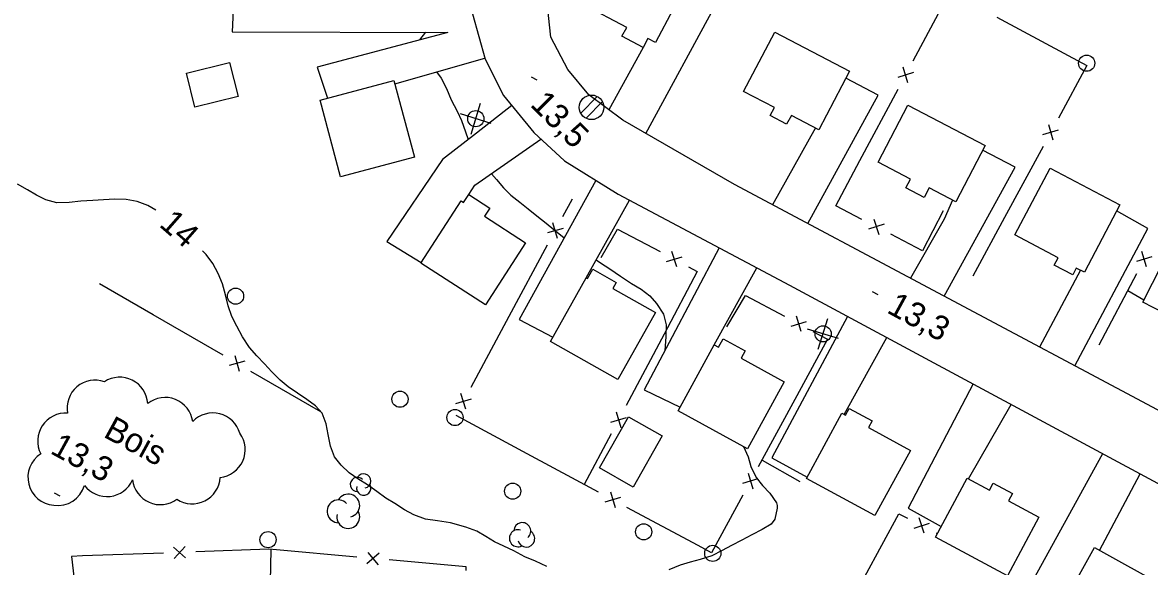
# Model space of a CAD drawing. Extents: x 219136 to 222520, y 5421589 to 5424530.
# Drawn here: x 220669 to 220808.4, y 5423851.5 to 5423918.8 of the extents above; entities that cross this region are included whole.
import ezdxf

# ---------------------------------------------------------------- set-up
doc = ezdxf.new("R2010")
doc.units = 0
for name, color, linetype in [('Level 19', 7, 'Continuous'), ('Level 2', 7, 'Continuous'), ('Level 21', 7, 'Continuous'), ('Level 3', 7, 'Continuous'), ('Level 31', 7, 'Continuous'), ('Level 36', 7, 'Continuous'), ('Level 37', 7, 'Continuous'), ('Level 44', 7, 'Continuous')]:
    doc.layers.add(name, color=color, linetype=linetype)

msp = doc.modelspace()

# ---------------------------------------------------------------- linework, layer by layer
at = {"layer": 'Level 19'}
for points in [[(220746.07, 5423905.12), (220755.04, 5423921.63), (220751.2, 5423923.84)], [(220724.68, 5423921.06), (220695.06, 5423921.3), (220694.91, 5423917.68), (220721.58, 5423917.63), (220705.41, 5423913.32), (220706.7, 5423909.48)], [(220745.73, 5423915.77), (220741.51, 5423908.03)], [(220715.03, 5423911.26), (220726.16, 5423914.43)], [(220766.11, 5423893.96), (220774.84, 5423909.86), (220770.84, 5423911.96)], [(220729.5, 5423908.58), (220725.11, 5423905.17), (220720.92, 5423901.89), (220714.03, 5423891.75), (220718.29, 5423889.13)], [(220767.07, 5423905.8), (220761.74, 5423896.29), (220761.74, 5423896.28)], [(220724.16, 5423897.56), (220724.93, 5423898.72), (220733.09, 5423904.42)], [(220783, 5423884.96), (220791.77, 5423900.94), (220787.75, 5423903.07)], [(220739.91, 5423899.3), (220730.39, 5423882.09), (220734.58, 5423879.92)], [(220738.71, 5423887.25), (220744.07, 5423896.85)], [(220784, 5423896.88), (220782.98, 5423894.52), (220778.81, 5423887.19)], [(220799.17, 5423876.34), (220808.19, 5423893.34), (220804.33, 5423895.52)], [(220755.15, 5423890.97), (220755.15, 5423890.96), (220745.88, 5423873.4), (220750.33, 5423871.23)], [(220754.54, 5423878.97), (220759.8, 5423888.49), (220759.8, 5423888.5)], [(220799.86, 5423888.19), (220794.79, 5423878.68)], [(220771.03, 5423882.48), (220761.66, 5423864.95), (220766.03, 5423862.57)], [(220770.63, 5423870.33), (220775.88, 5423879.86), (220775.88, 5423879.87)], [(220786.56, 5423874.11), (220778.54, 5423858.74), (220782.62, 5423856.45)], [(220785.99, 5423862.37), (220791.29, 5423871.56)], [(220802.57, 5423865.48), (220793.1, 5423848.23), (220797.96, 5423845.52), (220798.42, 5423846.39)], [(220802.2, 5423853.51), (220807.22, 5423862.98)]]:
    msp.add_lwpolyline(points, dxfattribs=at)
at = {"layer": 'Level 2'}
for points in [[(220718.82, 5423917.64), (220718.09, 5423916.7)], [(220720.18, 5423912.73), (220720.74, 5423911.98), (220721.42, 5423910.7), (220722.01, 5423909.27), (220722.72, 5423907.87), (220723.27, 5423906.73), (220723.75, 5423905.31), (220724.08, 5423904.37)], [(220726.97, 5423900.14), (220727.59, 5423899.4), (220728.46, 5423898.38), (220729.38, 5423897.48), (220730.5, 5423896.61), (220731.51, 5423895.78), (220732.6, 5423894.94), (220733.74, 5423894.02), (220734.71, 5423893.21), (220735.99, 5423892.21)], [(220685.45, 5423895.64), (220684.46, 5423896.19), (220683.15, 5423896.69), (220681.79, 5423896.96), (220680.4, 5423896.98), (220679, 5423896.9), (220677.67, 5423896.82), (220676.17, 5423896.73), (220674.75, 5423896.57), (220673.22, 5423896.52), (220671.85, 5423896.89), (220670.69, 5423897.5), (220669.57, 5423898.13), (220668.33, 5423898.86)], [(220694.06, 5423885.15), (220693.69, 5423886.49), (220693.17, 5423887.78), (220692.5, 5423889.03), (220691.69, 5423890.14), (220691.21, 5423890.58)], [(220739.95, 5423889.48), (220740.49, 5423889.09), (220741.62, 5423888.35), (220742.95, 5423887.45), (220744.32, 5423886.53), (220745.52, 5423885.85), (220746.57, 5423885.03), (220747.4, 5423884.07), (220748.25, 5423882.75), (220748.6, 5423881.45), (220748.55, 5423879.98), (220748.42, 5423878.21)], [(220733.85, 5423851.52), (220732.44, 5423852.17), (220731.09, 5423852.73), (220729.73, 5423853.44), (220728.53, 5423854.03), (220727.35, 5423854.57), (220726.28, 5423855.24), (220725.15, 5423855.87), (220723.81, 5423856.4), (220721.9, 5423856.93), (220720.32, 5423857.17), (220718.81, 5423857.37), (220717.36, 5423857.92), (220716.24, 5423858.52), (220715.03, 5423859.31), (220713.91, 5423859.99), (220712.79, 5423860.79), (220711.63, 5423861.63), (220710.43, 5423862.35), (220709.39, 5423863.12), (220708.39, 5423864.08), (220707.58, 5423865.1), (220707.05, 5423866.43), (220706.77, 5423867.85), (220706.55, 5423869.19), (220706.04, 5423870.48), (220705.22, 5423871.42), (220704.14, 5423872.2), (220702.98, 5423872.99), (220701.83, 5423873.74), (220700.82, 5423874.59), (220699.8, 5423875.62), (220698.88, 5423876.61), (220697.97, 5423877.59), (220697.04, 5423878.64), (220696.16, 5423879.95), (220695.47, 5423881.26), (220694.85, 5423882.45), (220694.39, 5423883.78), (220694.06, 5423885.15)], [(220758.15, 5423866.38), (220758.74, 5423865.1), (220759.06, 5423863.88), (220759.71, 5423862.53), (220760.52, 5423861.53), (220761.43, 5423860.61), (220762.25, 5423859.39), (220762.32, 5423859.08)], [(220762.32, 5423859.08), (220762.34, 5423858.75), (220762.04, 5423857.36), (220761.6, 5423856.77), (220760.47, 5423856.09), (220759.19, 5423855.42), (220757.97, 5423854.78), (220756.69, 5423854.11), (220755.53, 5423853.5), (220754.24, 5423852.85), (220752.79, 5423852.37), (220751.56, 5423852.07), (220750.32, 5423851.7), (220748.91, 5423851.11)]]:
    msp.add_lwpolyline(points, dxfattribs=at)
at = {"layer": 'Level 21'}
for points in [[(220890.47, 5423870.14), (220876.98, 5423844.81), (220874.43, 5423842.18), (220871.7, 5423840.84), (220869.29, 5423840.24), (220867.08, 5423840.27), (220864.19, 5423841.41), (220808.77, 5423871.23), (220757.05, 5423898.78), (220743.22, 5423906.76), (220739.01, 5423909.89), (220736.41, 5423913.05), (220734.33, 5423917.05), (220733.8, 5423922.07)], [(220724.64, 5423919.94), (220726.19, 5423914.33), (220728.49, 5423909.82), (220732.21, 5423905.23), (220736.01, 5423901.71), (220742.64, 5423897.61), (220763.85, 5423886.35), (220809.37, 5423861.82), (220854.1, 5423838.27), (220902.48, 5423812.33), (220943.93, 5423790.02), (220983.67, 5423769), (221016, 5423751.84), (221018.21, 5423749.94), (221019.51, 5423747.38), (221019.63, 5423744.57), (221018.36, 5423740.94), (221004.35, 5423715.58), (220996.36, 5423700.59), (220991.52, 5423693.41), (220988.5, 5423688.97), (220985.79, 5423686.18), (220984.37, 5423685.17), (220983.05, 5423684.44)]]:
    msp.add_lwpolyline(points, dxfattribs=at)
at = {"layer": 'Level 3'}
for p, q in [((220731.9, 5423912.12), (220732.59, 5423911.74)), ((220774.09, 5423885.56), (220774.79, 5423885.19)), ((220672.88, 5423860.63), (220673.57, 5423860.25))]:
    msp.add_line(p, q, dxfattribs=at)
at = {"layer": 'Level 31'}
for points in [[(220742.79, 5423929.33), (220751.64, 5423924.67), (220747.27, 5423916.38), (220746.32, 5423916.88), (220745.73, 5423915.77), (220743.13, 5423917.14), (220743.71, 5423918.23), (220738.41, 5423921.02)], [(220762.03, 5423917.67), (220771.29, 5423912.82), (220767.49, 5423905.58), (220764.09, 5423907.36), (220763.5, 5423906.25), (220761.47, 5423907.32), (220762, 5423908.33), (220758.18, 5423910.33)], [(220695.63, 5423909.7), (220690.29, 5423908.37), (220689.25, 5423912.56), (220694.59, 5423913.89)], [(220708.32, 5423899.73), (220705.77, 5423909.23), (220714.92, 5423911.68), (220717.47, 5423902.18)], [(220778.49, 5423908.61), (220788.05, 5423903.64), (220784.42, 5423896.66), (220781.13, 5423898.37), (220780.52, 5423897.19), (220778.26, 5423898.37), (220778.84, 5423899.48), (220774.82, 5423901.57)], [(220796.09, 5423900.82), (220804.72, 5423896.27), (220800.34, 5423887.94), (220799.34, 5423888.46), (220798.9, 5423887.62), (220796.6, 5423888.83), (220797.08, 5423889.74), (220791.74, 5423892.56)], [(220726.24, 5423883.9), (220718.26, 5423889.08), (220723.25, 5423896.77), (220723.53, 5423896.59), (220724.16, 5423897.56), (220726.78, 5423895.86), (220726.13, 5423894.86), (220731.21, 5423891.56)], [(220811.17, 5423891.28), (220820.69, 5423886.41), (220816.96, 5423879.12), (220813.5, 5423880.89), (220813.21, 5423880.32), (220810.99, 5423881.46), (220811.4, 5423882.25), (220807.55, 5423884.22)], [(220742.61, 5423874.67), (220734.27, 5423879.37), (220738.71, 5423887.25), (220738.86, 5423887.16), (220739.51, 5423888.3), (220742.4, 5423886.67), (220741.99, 5423885.94), (220747.28, 5423882.96)], [(220758.67, 5423866.1), (220750.08, 5423870.77), (220754.54, 5423878.97), (220755.07, 5423878.68), (220755.63, 5423879.71), (220758.36, 5423878.22), (220757.86, 5423877.29), (220763.18, 5423874.39)], [(220774.41, 5423857.81), (220765.94, 5423862.41), (220770.34, 5423870.49), (220770.8, 5423870.24), (220771.25, 5423871.08), (220774.08, 5423869.54), (220773.63, 5423868.71), (220778.81, 5423865.89)], [(220740.33, 5423863.74), (220743.94, 5423870.06), (220748.11, 5423867.68), (220744.5, 5423861.35)], [(220790.84, 5423850.38), (220781.93, 5423855.16), (220785.84, 5423862.45), (220788.61, 5423860.97), (220789.07, 5423861.82), (220791.43, 5423860.55), (220790.94, 5423859.65), (220794.72, 5423857.62)], [(220806.65, 5423841.82), (220797.68, 5423846.8), (220801.59, 5423853.85), (220810.56, 5423848.88)]]:
    msp.add_lwpolyline(points, close=True, dxfattribs=at)
at = {"layer": 'Level 36'}
for p, q in [((220740.05, 5423909.7), (220738.02, 5423907.63)), ((220724.45, 5423905.04), (220725.62, 5423908.85)), ((220738.69, 5423907), (220740.72, 5423909.07)), ((220726.94, 5423906.36), (220723.13, 5423907.53)), ((220767.42, 5423878.41), (220768.59, 5423882.22)), ((220769.91, 5423879.73), (220766.1, 5423880.9))]:
    msp.add_line(p, q, dxfattribs=at)
for centre, radius in [((220800.62, 5423913.81), 1), ((220739.36, 5423908.35), 1.52), ((220725.04, 5423906.95), 1), ((220695.32, 5423884.98), 1), ((220768.01, 5423880.32), 1), ((220715.66, 5423872.22), 1), ((220722.47, 5423869.95), 1), ((220729.6, 5423860.84), 1), ((220745.81, 5423855.81), 1), ((220699.34, 5423854.84), 1), ((220754.36, 5423853.14), 1)]:
    msp.add_circle(centre, radius, dxfattribs=at)
at = {"layer": 'Level 37'}
for p, q in [((220779.18, 5423912.65), (220777.26, 5423912.06)), ((220778.51, 5423911.4), (220777.93, 5423913.31)), ((220795.21, 5423904.98), (220797.13, 5423905.55)), ((220795.88, 5423906.23), (220796.45, 5423904.31)), ((220774.29, 5423894.52), (220774.89, 5423892.61)), ((220735.84, 5423893.37), (220733.92, 5423892.8)), ((220735.17, 5423892.12), (220734.59, 5423894.04)), ((220775.55, 5423893.87), (220773.64, 5423893.26)), ((220749.9, 5423888.6), (220749.31, 5423890.51)), ((220808.03, 5423888.61), (220807.44, 5423890.52)), ((220748.65, 5423889.26), (220750.56, 5423889.85)), ((220808.69, 5423889.86), (220806.78, 5423889.27)), ((220764.04, 5423881.27), (220765.96, 5423881.85)), ((220765.29, 5423880.6), (220764.71, 5423882.52)), ((220695.25, 5423877.64), (220695.76, 5423875.7)), ((220696.47, 5423876.93), (220694.54, 5423876.41)), ((220724.46, 5423872.24), (220722.54, 5423871.67)), ((220723.79, 5423870.99), (220723.21, 5423872.91)), ((220742.42, 5423870.65), (220743, 5423868.73)), ((220741.75, 5423869.4), (220743.67, 5423869.98)), ((220758.07, 5423861.82), (220759.99, 5423862.39)), ((220758.74, 5423863.07), (220759.31, 5423861.15)), ((220742.94, 5423860.07), (220741.02, 5423859.5)), ((220741.69, 5423860.74), (220742.27, 5423858.83)), ((220779.27, 5423856.27), (220781.17, 5423856.9)), ((220780.53, 5423855.63), (220779.91, 5423857.54)), ((220687.66, 5423853.93), (220689.13, 5423852.57)), ((220689.08, 5423853.98), (220687.71, 5423852.52)), ((220713.1, 5423853.15), (220711.57, 5423851.86)), ((220711.69, 5423853.27), (220712.98, 5423851.74))]:
    msp.add_line(p, q, dxfattribs=at)
for points in [[(220779.16, 5423914.12), (220783.87, 5423922.94)], [(220789.5, 5423919.5), (220798.31, 5423914.76)], [(220798.31, 5423914.76), (220800.62, 5423913.52), (220797.12, 5423907.03)], [(220772.57, 5423901.77), (220777.28, 5423910.59)], [(220795.22, 5423903.51), (220790.47, 5423894.71)], [(220772.82, 5423894.48), (220769.58, 5423896.16), (220772.57, 5423901.77)], [(220735.83, 5423894.84), (220737, 5423897.02)], [(220782.88, 5423895.53), (220780.31, 5423890.6), (220776.37, 5423892.64)], [(220790.47, 5423894.71), (220786.55, 5423887.44)], [(220740.57, 5423889.78), (220742.58, 5423893.29), (220747.84, 5423890.49)], [(220729.19, 5423882.52), (220733.93, 5423891.32)], [(220751.37, 5423888.61), (220752.45, 5423888.04), (220748.34, 5423880.29)], [(220802.16, 5423878.94), (220806.81, 5423887.79)], [(220685.12, 5423882.68), (220678.5, 5423886.51)], [(220756.12, 5423881.18), (220758.39, 5423885.08), (220763.23, 5423882.5)], [(220805.7, 5423885.68), (220807.71, 5423884.53)], [(220693.77, 5423877.67), (220685.12, 5423882.68)], [(220724.45, 5423873.71), (220729.19, 5423882.52)], [(220748.34, 5423880.29), (220743.65, 5423871.46)], [(220766.76, 5423880.62), (220768.55, 5423879.67), (220764.75, 5423872.66)], [(220705.89, 5423870.66), (220697.23, 5423875.67)], [(220764.75, 5423872.66), (220759.98, 5423863.87)], [(220731.41, 5423865.47), (220722.61, 5423870.21)], [(220741.77, 5423867.92), (220738.46, 5423861.68)], [(220740.22, 5423860.73), (220731.41, 5423865.47)], [(220760.43, 5423864.7), (220760.47, 5423864.68), (220765.12, 5423862.04)], [(220758.07, 5423860.35), (220754.2, 5423853.21), (220752.55, 5423854.1)], [(220752.55, 5423854.1), (220743.74, 5423858.84)], [(220773.18, 5423850.28), (220777.38, 5423858.03), (220778.44, 5423857.49)], [(220782, 5423855.68), (220782.16, 5423855.6)], [(220676.4, 5423852.82), (220675.02, 5423852.77), (220676, 5423844.21)], [(220686.39, 5423853.18), (220676.4, 5423852.82)], [(220700.38, 5423853.57), (220699.45, 5423853.65), (220690.39, 5423853.32)], [(220699.68, 5423853.63), (220699.48, 5423843.63)], [(220710.34, 5423852.68), (220700.38, 5423853.57)], [(220723.84, 5423851.04), (220723.85, 5423851.48), (220714.33, 5423852.33)]]:
    msp.add_lwpolyline(points, dxfattribs=at)
at = {"layer": 'Level 44'}
for centre, radius, start, end in [((220681, 5423871.49), 3.46, 3.4381, 123.4381), ((220677.93, 5423871.12), 3.46, 70.287, 190.287), ((220686.6, 5423868.98), 3.46, 8.2165, 128.2165), ((220674.3, 5423867.05), 3.46, 86.3099, 207.288), ((220692.52, 5423867.06), 3.46, 15.9347, 135.9347), ((220693.05, 5423865.98), 3.46, 276.0334, 36.0334), ((220673.09, 5423862.55), 3.46, 122.7987, 265.478), ((220679.39, 5423863.63), 3.46, 216.6875, 336.6875), ((220686.02, 5423862.63), 3.46, 186.1097, 306.1097), ((220689.96, 5423862.73), 3.46, 236.7733, 356.7733), ((220710.4, 5423861.67), 0.885, 44.1153, 269.8039), ((220711.17, 5423862.11), 0.885, 282.2692, 149.7262), ((220673.29, 5423862.52), 3.46, 262.2483, 343.8333), ((220711.17, 5423861.22), 0.885, 166.9368, 29.6212), ((220708.05, 5423858.35), 1.41, 44.1153, 269.8039), ((220709.27, 5423859.06), 1.41, 282.2692, 149.7262), ((220709.27, 5423857.64), 1.41, 166.9368, 29.6212), ((220730.79, 5423855.9), 1.05, 310.1588, 177.6158), ((220730.24, 5423855.01), 1.05, 72.005, 297.6935), ((220731.28, 5423854.97), 1.05, 194.8265, 57.5108)]:
    msp.add_arc(centre, radius, start, end, dxfattribs=at)

# ---------------------------------------------------------------- texts
at = {"layer": 'Level 2'}
msp.add_text('14', height=3, rotation=318.7171, dxfattribs=at).set_placement((220685.75, 5423893.71))
at = {"layer": 'Level 3'}
for s, rotation, p in [('13,5', 315.0283, (220731.67, 5423908.59)), ('13,3', 331.383, (220775.76, 5423883.01)), ('13,3', 331.383, (220672.26, 5423865.59))]:
    msp.add_text(s, height=3, rotation=rotation, dxfattribs=at).set_placement(p)
at = {"layer": 'Level 44'}
msp.add_text('Bois', height=3, rotation=331.3547, dxfattribs=at).set_placement((220678.84, 5423867.63))

doc.saveas('drawing.dxf')
